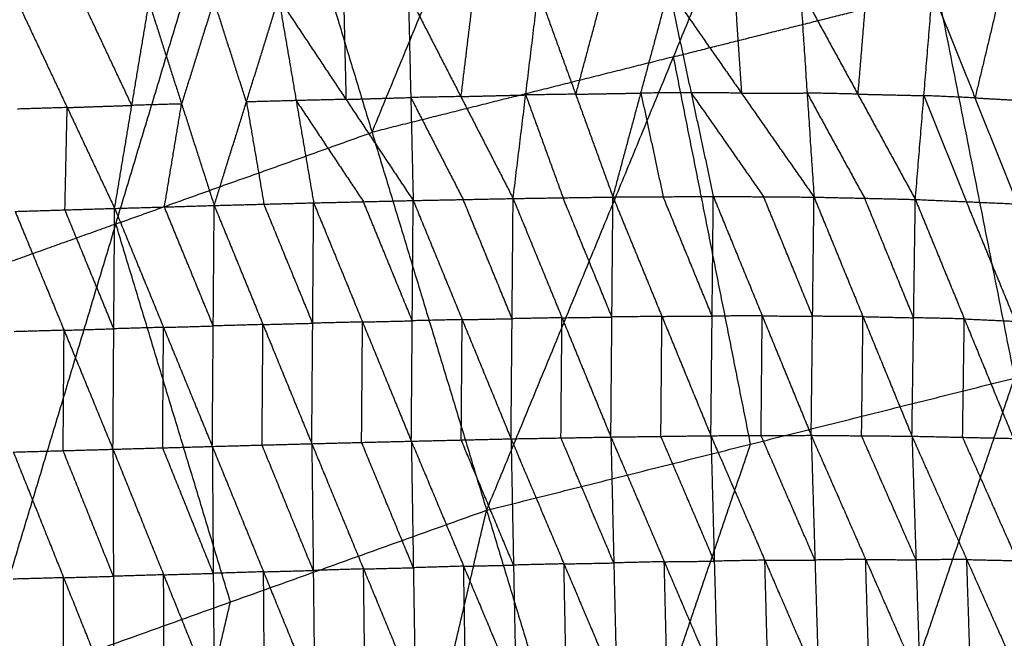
# Model space of a CAD drawing. Header units: millimetres. Extents: x -106 to 110, y -96 to 120.
# Tile 761 of 1020: x -20.27 to -9.8, y 67.04 to 73.62. Entities that reach past the tile are written whole.
import ezdxf

# ---------------------------------------------------------------- set-up
doc = ezdxf.new("R2010")
doc.units = ezdxf.units.MM
doc.header["$MEASUREMENT"] = 0
doc.layers.add('Default', color=7, linetype='Continuous', true_color=0x000000)

msp = doc.modelspace()

# ---------------------------------------------------------------- linework, layer by layer
at = {"layer": 'Default'}
for points in [[(-15.305, 68.405, 3.952), (-13.316, 73.227, 4.07), (-11.328, 78.049, 4.188)], [(-11.328, 78.049, 4.188), (-10.508, 73.93, 4.07), (-9.689, 69.811, 3.952)], [(-16.524, 72.424, 4.07), (-15.529, 74.835, 4.129), (-14.535, 77.246, 4.188)], [(-20.755, 66.455, 3.952), (-19.249, 71.449, 4.07), (-17.743, 76.443, 4.188)], [(-17.743, 76.443, 4.188), (-16.524, 72.424, 4.07), (-15.305, 68.405, 3.952)], [(-18.203, 71.646, -1.538), (-17.86, 72.747, -0.538), (-17.517, 73.849, 0.462)], [(-17.517, 73.849, 0.462), (-17.331, 72.761, -0.544), (-17.145, 71.674, -1.55)], [(-17.517, 73.849, 0.462), (-16.801, 72.774, -0.549), (-16.086, 71.699, -1.561)], [(-16.827, 73.869, 0.453), (-16.814, 73.321, -0.048), (-16.801, 72.774, -0.549)], [(-16.137, 73.889, 0.444), (-16.112, 72.794, -0.558), (-16.086, 71.699, -1.561)], [(-16.137, 73.889, 0.444), (-15.58, 72.804, -0.562), (-15.023, 71.72, -1.568)], [(-15.446, 73.906, 0.436), (-15.513, 73.355, -0.063), (-15.58, 72.804, -0.562)], [(-15.023, 71.72, -1.568), (-14.889, 72.821, -0.57), (-14.755, 73.923, 0.428)], [(-14.755, 73.923, 0.428), (-14.358, 72.829, -0.572), (-13.961, 71.736, -1.572)], [(-14.06, 73.935, 0.421), (-14.209, 73.382, -0.076), (-14.358, 72.829, -0.572)], [(-13.961, 71.736, -1.572), (-13.664, 72.841, -0.579), (-13.366, 73.946, 0.414)], [(-13.366, 73.946, 0.414), (-13.13, 72.844, -0.578), (-12.893, 71.742, -1.57)], [(-13.366, 73.946, 0.414), (-12.594, 72.841, -0.575), (-11.822, 71.735, -1.563)], [(-13.316, 73.227, 4.07), (-11.912, 73.579, 4.07), (-10.508, 73.93, 4.07)], [(-12.668, 73.948, 0.407), (-12.631, 73.394, -0.084), (-12.594, 72.841, -0.575)], [(-11.969, 73.949, 0.4), (-11.896, 72.842, -0.581), (-11.822, 71.735, -1.563)], [(-11.969, 73.949, 0.4), (-11.357, 72.83, -0.574), (-10.744, 71.71, -1.547)], [(-11.266, 73.933, 0.393), (-11.311, 73.381, -0.09), (-11.357, 72.83, -0.574)], [(-10.744, 71.71, -1.547), (-10.653, 72.814, -0.58), (-10.562, 73.917, 0.386)], [(-10.562, 73.917, 0.386), (-10.109, 72.79, -0.568), (-9.657, 71.662, -1.523)], [(-9.849, 73.877, 0.38), (-9.979, 73.333, -0.094), (-10.109, 72.79, -0.568)], [(-20.272, 73.759, 0.504), (-19.767, 72.687, -0.51), (-19.262, 71.615, -1.524)], [(-19.079, 72.71, -0.521), (-19.332, 73.246, -0.014), (-19.584, 73.782, 0.493)], [(-19.262, 71.615, -1.524), (-19.079, 72.71, -0.521), (-18.896, 73.805, 0.481)], [(-18.896, 73.805, 0.481), (-18.55, 72.725, -0.528), (-18.203, 71.646, -1.538)], [(-18.206, 73.827, 0.472), (-18.378, 73.276, -0.028), (-18.55, 72.725, -0.528)], [(-17.86, 72.747, -0.538), (-18.033, 73.287, -0.033), (-18.206, 73.827, 0.472)], [(-13.316, 73.227, 4.07), (-14.92, 72.825, 4.07), (-16.524, 72.424, 4.07)], [(-12.497, 69.108, 3.952), (-12.907, 71.168, 4.011), (-13.316, 73.227, 4.07)], [(-15.58, 72.804, -0.562), (-15.846, 72.799, -0.56), (-16.112, 72.794, -0.558)], [(-15.58, 72.804, -0.562), (-15.234, 72.813, -0.566), (-14.889, 72.821, -0.57)], [(-14.358, 72.829, -0.572), (-14.623, 72.825, -0.571), (-14.889, 72.821, -0.57)], [(-14.889, 72.821, -0.57), (-14.69, 72.275, -1.07), (-14.492, 71.728, -1.57)], [(-14.358, 72.829, -0.572), (-14.011, 72.835, -0.576), (-13.664, 72.841, -0.579)], [(-13.13, 72.844, -0.578), (-13.397, 72.843, -0.579), (-13.664, 72.841, -0.579)], [(-13.664, 72.841, -0.579), (-13.545, 72.29, -1.075), (-13.427, 71.739, -1.571)], [(-13.13, 72.844, -0.578), (-12.744, 72.292, -1.073), (-12.358, 71.739, -1.567)], [(-12.594, 72.841, -0.575), (-12.862, 72.843, -0.577), (-13.13, 72.844, -0.578)], [(-12.594, 72.841, -0.575), (-12.245, 72.841, -0.578), (-11.896, 72.842, -0.581)], [(-11.896, 72.842, -0.581), (-11.59, 72.282, -1.068), (-11.283, 71.723, -1.555)], [(-11.357, 72.83, -0.574), (-11.626, 72.836, -0.578), (-11.896, 72.842, -0.581)], [(-11.357, 72.83, -0.574), (-11.005, 72.822, -0.577), (-10.653, 72.814, -0.58)], [(-10.653, 72.814, -0.58), (-10.427, 72.25, -1.058), (-10.2, 71.686, -1.535)], [(-10.109, 72.79, -0.568), (-10.381, 72.802, -0.574), (-10.653, 72.814, -0.58)], [(-19.767, 72.687, -0.51), (-19.423, 72.699, -0.516), (-19.079, 72.71, -0.521)], [(-18.55, 72.725, -0.528), (-18.814, 72.718, -0.525), (-19.079, 72.71, -0.521)], [(-18.733, 71.63, -1.531), (-18.641, 72.178, -1.029), (-18.55, 72.725, -0.528)], [(-17.331, 72.761, -0.544), (-17.596, 72.754, -0.541), (-17.86, 72.747, -0.538)], [(-17.86, 72.747, -0.538), (-17.767, 72.204, -1.041), (-17.674, 71.66, -1.544)], [(-16.801, 72.774, -0.549), (-17.066, 72.768, -0.547), (-17.331, 72.761, -0.544)], [(-17.331, 72.761, -0.544), (-16.973, 72.224, -1.05), (-16.615, 71.686, -1.555)], [(-16.801, 72.774, -0.549), (-16.457, 72.784, -0.554), (-16.112, 72.794, -0.558)], [(-16.112, 72.794, -0.558), (-15.833, 72.252, -1.061), (-15.554, 71.709, -1.564)], [(-10.109, 72.79, -0.568), (-9.753, 72.77, -0.572), (-9.396, 72.75, -0.575)], [(-19.767, 72.687, -0.51), (-20.032, 72.679, -0.507), (-20.297, 72.671, -0.504)], [(-19.791, 71.599, -1.518), (-19.779, 72.143, -1.014), (-19.767, 72.687, -0.51)], [(-19.249, 71.449, 4.07), (-17.886, 71.936, 4.07), (-16.524, 72.424, 4.07)], [(-18.203, 71.646, -1.538), (-17.674, 71.66, -1.544), (-17.145, 71.674, -1.55)], [(-17.155, 70.394, -2.091), (-17.415, 71.027, -1.817), (-17.674, 71.66, -1.544)], [(-17.165, 69.113, -2.632), (-17.155, 70.394, -2.091), (-17.145, 71.674, -1.55)], [(-17.145, 71.674, -1.55), (-16.615, 71.686, -1.555), (-16.086, 71.699, -1.561)], [(-17.145, 71.674, -1.55), (-16.625, 70.407, -2.096), (-16.106, 69.14, -2.642)], [(-16.096, 70.42, -2.102), (-16.356, 71.053, -1.828), (-16.615, 71.686, -1.555)], [(-16.106, 69.14, -2.642), (-16.096, 70.42, -2.102), (-16.086, 71.699, -1.561)], [(-16.086, 71.699, -1.561), (-15.554, 71.709, -1.564), (-15.023, 71.72, -1.568)], [(-16.086, 71.699, -1.561), (-15.565, 70.432, -2.105), (-15.045, 69.165, -2.65)], [(-15.034, 70.442, -2.109), (-15.294, 71.076, -1.837), (-15.554, 71.709, -1.564)], [(-15.045, 69.165, -2.65), (-15.034, 70.442, -2.109), (-15.023, 71.72, -1.568)], [(-15.023, 71.72, -1.568), (-14.492, 71.728, -1.57), (-13.961, 71.736, -1.572)], [(-15.023, 71.72, -1.568), (-14.503, 70.452, -2.11), (-13.983, 69.184, -2.652)], [(-13.972, 70.46, -2.112), (-14.232, 71.094, -1.841), (-14.492, 71.728, -1.57)], [(-13.983, 69.184, -2.652), (-13.972, 70.46, -2.112), (-13.961, 71.736, -1.572)], [(-13.961, 71.736, -1.572), (-13.427, 71.739, -1.571), (-12.893, 71.742, -1.57)], [(-13.961, 71.736, -1.572), (-13.44, 70.467, -2.11), (-12.919, 69.198, -2.648)], [(-12.906, 70.47, -2.109), (-13.166, 71.104, -1.84), (-13.427, 71.739, -1.571)], [(-12.919, 69.198, -2.648), (-12.906, 70.47, -2.109), (-12.893, 71.742, -1.57)], [(-12.893, 71.742, -1.57), (-12.373, 70.472, -2.102), (-11.852, 69.202, -2.635)], [(-12.893, 71.742, -1.57), (-12.358, 71.739, -1.567), (-11.822, 71.735, -1.563)], [(-11.837, 70.468, -2.099), (-12.097, 71.104, -1.833), (-12.358, 71.739, -1.567)], [(-11.852, 69.202, -2.635), (-11.837, 70.468, -2.099), (-11.822, 71.735, -1.563)], [(-11.822, 71.735, -1.563), (-11.301, 70.464, -2.086), (-10.78, 69.193, -2.609)], [(-11.822, 71.735, -1.563), (-11.283, 71.723, -1.555), (-10.744, 71.71, -1.547)], [(-10.762, 70.452, -2.078), (-11.023, 71.087, -1.817), (-11.283, 71.723, -1.555)], [(-10.78, 69.193, -2.609), (-10.762, 70.452, -2.078), (-10.744, 71.71, -1.547)], [(-10.744, 71.71, -1.547), (-10.223, 70.44, -2.059), (-9.701, 69.169, -2.57)], [(-10.744, 71.71, -1.547), (-10.2, 71.686, -1.535), (-9.657, 71.662, -1.523)], [(-9.679, 70.415, -2.047), (-9.94, 71.051, -1.791), (-10.2, 71.686, -1.535)], [(-20.321, 71.583, -1.511), (-19.791, 71.599, -1.518), (-19.262, 71.615, -1.524)], [(-20.321, 71.583, -1.511), (-19.8, 70.319, -2.06), (-19.28, 69.054, -2.608)], [(-19.271, 70.335, -2.066), (-19.531, 70.967, -1.792), (-19.791, 71.599, -1.518)], [(-19.28, 69.054, -2.608), (-19.271, 70.335, -2.066), (-19.262, 71.615, -1.524)], [(-19.262, 71.615, -1.524), (-18.733, 71.63, -1.531), (-18.203, 71.646, -1.538)], [(-19.262, 71.615, -1.524), (-18.742, 70.35, -2.072), (-18.223, 69.084, -2.62)], [(-18.213, 70.365, -2.079), (-18.473, 70.998, -1.805), (-18.733, 71.63, -1.531)], [(-18.223, 69.084, -2.62), (-18.213, 70.365, -2.079), (-18.203, 71.646, -1.538)], [(-18.203, 71.646, -1.538), (-17.684, 70.38, -2.085), (-17.165, 69.113, -2.632)], [(-19.249, 71.449, 4.07), (-20.806, 70.892, 4.07), (-22.362, 70.335, 4.07)], [(-18.03, 67.43, 3.952), (-18.639, 69.439, 4.011), (-19.249, 71.449, 4.07)], [(-17.684, 70.38, -2.085), (-17.419, 70.387, -2.088), (-17.155, 70.394, -2.091)], [(-16.625, 70.407, -2.096), (-16.89, 70.4, -2.094), (-17.155, 70.394, -2.091)], [(-16.635, 69.127, -2.637), (-16.63, 69.767, -2.367), (-16.625, 70.407, -2.096)], [(-16.625, 70.407, -2.096), (-16.361, 70.413, -2.099), (-16.096, 70.42, -2.102)], [(-15.565, 70.432, -2.105), (-15.831, 70.426, -2.103), (-16.096, 70.42, -2.102)], [(-15.575, 69.152, -2.646), (-15.57, 69.792, -2.376), (-15.565, 70.432, -2.105)], [(-15.565, 70.432, -2.105), (-15.3, 70.437, -2.107), (-15.034, 70.442, -2.109)], [(-14.503, 70.452, -2.11), (-14.769, 70.447, -2.11), (-15.034, 70.442, -2.109)], [(-14.514, 69.174, -2.651), (-14.509, 69.813, -2.381), (-14.503, 70.452, -2.11)], [(-14.503, 70.452, -2.11), (-14.238, 70.456, -2.111), (-13.972, 70.46, -2.112)], [(-13.44, 70.467, -2.11), (-13.706, 70.463, -2.111), (-13.972, 70.46, -2.112)], [(-13.451, 69.191, -2.65), (-13.445, 69.829, -2.38), (-13.44, 70.467, -2.11)], [(-13.44, 70.467, -2.11), (-13.173, 70.468, -2.11), (-12.906, 70.47, -2.109)], [(-12.373, 70.472, -2.102), (-12.639, 70.471, -2.106), (-12.906, 70.47, -2.109)], [(-12.385, 69.2, -2.641), (-12.379, 69.836, -2.372), (-12.373, 70.472, -2.102)], [(-12.373, 70.472, -2.102), (-12.105, 70.47, -2.101), (-11.837, 70.468, -2.099)], [(-11.301, 70.464, -2.086), (-11.569, 70.466, -2.092), (-11.837, 70.468, -2.099)], [(-11.316, 69.197, -2.622), (-11.308, 69.831, -2.354), (-11.301, 70.464, -2.086)], [(-11.301, 70.464, -2.086), (-11.032, 70.458, -2.082), (-10.762, 70.452, -2.078)], [(-10.223, 70.44, -2.059), (-10.492, 70.446, -2.069), (-10.762, 70.452, -2.078)], [(-10.241, 69.181, -2.59), (-10.232, 69.81, -2.324), (-10.223, 70.44, -2.059)], [(-10.223, 70.44, -2.059), (-9.951, 70.427, -2.053), (-9.679, 70.415, -2.047)], [(-19.8, 70.319, -2.06), (-20.065, 70.311, -2.057), (-20.33, 70.304, -2.055)], [(-19.81, 69.039, -2.603), (-19.805, 69.679, -2.331), (-19.8, 70.319, -2.06)], [(-19.8, 70.319, -2.06), (-19.536, 70.327, -2.063), (-19.271, 70.335, -2.066)], [(-18.742, 70.35, -2.072), (-19.007, 70.342, -2.069), (-19.271, 70.335, -2.066)], [(-18.751, 69.069, -2.614), (-18.747, 69.71, -2.343), (-18.742, 70.35, -2.072)], [(-18.742, 70.35, -2.072), (-18.478, 70.357, -2.075), (-18.213, 70.365, -2.079)], [(-17.684, 70.38, -2.085), (-17.949, 70.372, -2.082), (-18.213, 70.365, -2.079)], [(-17.694, 69.099, -2.626), (-17.689, 69.739, -2.355), (-17.684, 70.38, -2.085)], [(-15.305, 68.405, 3.952), (-12.497, 69.108, 3.952), (-9.689, 69.811, 3.952)], [(-12.885, 60.429, 3.861), (-11.287, 65.12, 3.907), (-9.689, 69.811, 3.952)], [(-17.165, 69.113, -2.632), (-16.635, 69.127, -2.637), (-16.106, 69.14, -2.642)], [(-16.106, 69.14, -2.642), (-15.575, 69.152, -2.646), (-15.045, 69.165, -2.65)], [(-16.106, 69.14, -2.642), (-16.084, 67.794, -2.787), (-16.063, 66.448, -2.931)], [(-16.106, 69.14, -2.642), (-15.549, 67.81, -2.791), (-14.992, 66.479, -2.94)], [(-15.019, 67.822, -2.795), (-15.297, 68.487, -2.72), (-15.575, 69.152, -2.646)], [(-15.045, 69.165, -2.65), (-14.514, 69.174, -2.651), (-13.983, 69.184, -2.652)], [(-15.045, 69.165, -2.65), (-15.019, 67.822, -2.795), (-14.992, 66.479, -2.94)], [(-15.045, 69.165, -2.65), (-14.482, 67.835, -2.797), (-13.92, 66.506, -2.943)], [(-13.952, 67.845, -2.798), (-14.233, 68.51, -2.724), (-14.514, 69.174, -2.651)], [(-13.983, 69.184, -2.652), (-13.451, 69.191, -2.65), (-12.919, 69.198, -2.648)], [(-13.983, 69.184, -2.652), (-13.952, 67.845, -2.798), (-13.92, 66.506, -2.943)], [(-13.983, 69.184, -2.652), (-13.415, 67.858, -2.796), (-12.847, 66.531, -2.94)], [(-12.883, 67.864, -2.794), (-13.167, 68.528, -2.722), (-13.451, 69.191, -2.65)], [(-12.919, 69.198, -2.648), (-12.385, 69.2, -2.641), (-11.852, 69.202, -2.635)], [(-12.919, 69.198, -2.648), (-12.883, 67.864, -2.794), (-12.847, 66.531, -2.94)], [(-12.919, 69.198, -2.648), (-12.345, 67.874, -2.787), (-11.772, 66.55, -2.927)], [(-11.812, 67.876, -2.781), (-12.099, 68.538, -2.711), (-12.385, 69.2, -2.641)], [(-11.852, 69.202, -2.635), (-11.812, 67.876, -2.781), (-11.772, 66.55, -2.927)], [(-11.852, 69.202, -2.635), (-11.316, 69.197, -2.622), (-10.78, 69.193, -2.609)], [(-11.852, 69.202, -2.635), (-11.273, 67.883, -2.768), (-10.694, 66.563, -2.901)], [(-10.737, 67.878, -2.755), (-11.026, 68.538, -2.688), (-11.316, 69.197, -2.622)], [(-10.78, 69.193, -2.609), (-10.737, 67.878, -2.755), (-10.694, 66.563, -2.901)], [(-10.78, 69.193, -2.609), (-10.241, 69.181, -2.59), (-9.701, 69.169, -2.57)], [(-10.78, 69.193, -2.609), (-10.197, 67.881, -2.734), (-9.614, 66.569, -2.86)], [(-9.658, 67.869, -2.715), (-9.949, 68.525, -2.652), (-10.241, 69.181, -2.59)], [(-20.34, 69.024, -2.599), (-19.81, 69.039, -2.603), (-19.28, 69.054, -2.608)], [(-19.275, 67.703, -2.753), (-19.543, 68.371, -2.678), (-19.81, 69.039, -2.603)], [(-19.28, 69.054, -2.608), (-18.751, 69.069, -2.614), (-18.223, 69.084, -2.62)], [(-19.28, 69.054, -2.608), (-19.275, 67.703, -2.753), (-19.271, 66.352, -2.899)], [(-19.28, 69.054, -2.608), (-18.741, 67.719, -2.758), (-18.203, 66.384, -2.909)], [(-18.213, 67.734, -2.764), (-18.482, 68.402, -2.689), (-18.751, 69.069, -2.614)], [(-18.223, 69.084, -2.62), (-17.694, 69.099, -2.626), (-17.165, 69.113, -2.632)], [(-18.223, 69.084, -2.62), (-18.213, 67.734, -2.764), (-18.203, 66.384, -2.909)], [(-18.223, 69.084, -2.62), (-17.678, 67.751, -2.77), (-17.134, 66.417, -2.92)], [(-17.149, 67.765, -2.776), (-17.422, 68.432, -2.701), (-17.694, 69.099, -2.626)], [(-17.165, 69.113, -2.632), (-17.149, 67.765, -2.776), (-17.134, 66.417, -2.92)], [(-17.165, 69.113, -2.632), (-16.614, 67.781, -2.782), (-16.063, 66.448, -2.931)], [(-16.084, 67.794, -2.787), (-16.36, 68.461, -2.712), (-16.635, 69.127, -2.637)], [(-14.095, 64.417, 3.907), (-13.296, 66.763, 3.929), (-12.497, 69.108, 3.952)], [(-20.34, 69.024, -2.599), (-19.805, 67.688, -2.749), (-19.271, 66.352, -2.899)], [(-20.755, 66.455, 3.952), (-18.03, 67.43, 3.952), (-15.305, 68.405, 3.952)], [(-17.566, 58.754, 3.861), (-16.435, 63.58, 3.907), (-15.305, 68.405, 3.952)], [(-15.305, 68.405, 3.952), (-14.095, 64.417, 3.907), (-12.885, 60.429, 3.861)], [(-11.273, 67.883, -2.768), (-11.543, 67.879, -2.774), (-11.812, 67.876, -2.781)], [(-11.233, 66.557, -2.914), (-11.253, 67.22, -2.841), (-11.273, 67.883, -2.768)], [(-11.273, 67.883, -2.768), (-11.005, 67.88, -2.761), (-10.737, 67.878, -2.755)], [(-10.197, 67.881, -2.734), (-10.467, 67.88, -2.745), (-10.737, 67.878, -2.755)], [(-10.154, 66.566, -2.88), (-10.175, 67.223, -2.807), (-10.197, 67.881, -2.734)], [(-10.197, 67.881, -2.734), (-9.927, 67.875, -2.725), (-9.658, 67.869, -2.715)], [(-16.614, 67.781, -2.782), (-16.881, 67.773, -2.779), (-17.149, 67.765, -2.776)], [(-16.614, 67.781, -2.782), (-16.349, 67.788, -2.784), (-16.084, 67.794, -2.787)], [(-16.598, 66.433, -2.926), (-16.606, 67.107, -2.854), (-16.614, 67.781, -2.782)], [(-15.549, 67.81, -2.791), (-15.816, 67.802, -2.789), (-16.084, 67.794, -2.787)], [(-15.549, 67.81, -2.791), (-15.284, 67.816, -2.793), (-15.019, 67.822, -2.795)], [(-15.527, 66.464, -2.935), (-15.538, 67.137, -2.863), (-15.549, 67.81, -2.791)], [(-14.482, 67.835, -2.797), (-14.75, 67.829, -2.796), (-15.019, 67.822, -2.795)], [(-14.482, 67.835, -2.797), (-14.217, 67.84, -2.797), (-13.952, 67.845, -2.798)], [(-14.456, 66.493, -2.941), (-14.469, 67.164, -2.869), (-14.482, 67.835, -2.797)], [(-13.415, 67.858, -2.796), (-13.683, 67.852, -2.797), (-13.952, 67.845, -2.798)], [(-13.415, 67.858, -2.796), (-13.149, 67.861, -2.795), (-12.883, 67.864, -2.794)], [(-13.383, 66.519, -2.942), (-13.399, 67.188, -2.869), (-13.415, 67.858, -2.796)], [(-12.345, 67.874, -2.787), (-12.614, 67.869, -2.791), (-12.883, 67.864, -2.794)], [(-12.345, 67.874, -2.787), (-12.079, 67.875, -2.784), (-11.812, 67.876, -2.781)], [(-12.309, 66.54, -2.933), (-12.327, 67.207, -2.86), (-12.345, 67.874, -2.787)], [(-19.805, 67.688, -2.749), (-20.074, 67.68, -2.747), (-20.342, 67.673, -2.746)], [(-19.807, 66.337, -2.895), (-19.806, 67.012, -2.822), (-19.805, 67.688, -2.749)], [(-19.805, 67.688, -2.749), (-19.54, 67.696, -2.751), (-19.275, 67.703, -2.753)], [(-18.741, 67.719, -2.758), (-19.008, 67.711, -2.756), (-19.275, 67.703, -2.753)], [(-18.741, 67.719, -2.758), (-18.477, 67.727, -2.761), (-18.213, 67.734, -2.764)], [(-18.737, 66.368, -2.904), (-18.739, 67.044, -2.831), (-18.741, 67.719, -2.758)], [(-17.678, 67.751, -2.77), (-17.946, 67.742, -2.767), (-18.213, 67.734, -2.764)], [(-17.678, 67.751, -2.77), (-17.414, 67.758, -2.773), (-17.149, 67.765, -2.776)], [(-17.668, 66.4, -2.915), (-17.673, 67.076, -2.842), (-17.678, 67.751, -2.77)], [(-19.16, 62.605, 3.907), (-18.595, 65.017, 3.929), (-18.03, 67.43, 3.952)]]:
    msp.add_open_spline(points, degree=2, dxfattribs=at)

doc.saveas('drawing.dxf')
